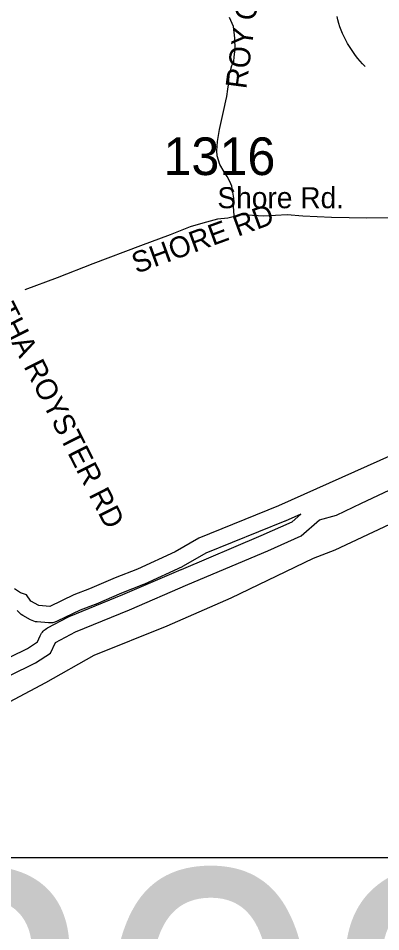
# Model space of a CAD drawing. Extents: x 1950930 to 2061844, y 904556 to 1017002.
# Drawn here: x 1981162 to 1982799, y 994137 to 998263 of the extents above; entities that cross this region are included whole.
import ezdxf

# ---------------------------------------------------------------- set-up
doc = ezdxf.new("R2010")
doc.units = 0
for name, color, linetype in [('Exist Hydrographic Buffer Line', 7, 'Continuous'), ('Exist Hydrographic Lake Shore', 7, 'Continuous'), ('Exist Hydrographic Misc Water Feature', 7, 'Continuous'), ('Exist Railroad Mainline', 7, 'Continuous'), ('Exist Road Non-System Type 51', 7, 'Continuous'), ('Exist Road Non-System Type 51 Label', 7, 'Continuous'), ('Exist Road Secondary Structure Standard Bridge Number Label', 7, 'Continuous'), ('Exist Road Secondary Type 51 Attributed', 7, 'Continuous'), ('Exist Road Secondary Type 51 Label', 7, 'Continuous'), ('Exist Road Secondary Type 51 Number Label', 7, 'Continuous')]:
    doc.layers.add(name, color=color, linetype=linetype)

msp = doc.modelspace()

# ---------------------------------------------------------------- linework, layer by layer
at = {"layer": 'Exist Hydrographic Buffer Line'}
msp.add_lwpolyline([(1980972, 995303.9), (1981203.2, 995416.9), (1981248.5, 995446.2), (1981261.2, 995474.1), (1981264, 995479.7), (1981267.3, 995484.9), (1981270.9, 995489.9), (1981275, 995494.6), (1981279.4, 995498.9), (1981284.2, 995502.9), (1981289.3, 995506.4), (1981294.7, 995509.5), (1981386.2, 995557.5), (1981389.3, 995559), (1981392.4, 995560.4), (1981634.9, 995660.5), (1981898, 995773.7), (1981898.2, 995773.8), (1981898.4, 995773.8), (1982258.4, 995926.2), (1982399, 995988.9), (1982438.5, 996023.3), (1982367.9, 995991.7), (1982366.7, 995991.2), (1982365.5, 995990.7), (1982009.5, 995846.5), (1981907.1, 995787.9), (1981904.3, 995786.4), (1981901.4, 995785), (1981731.4, 995706.5), (1981729.4, 995705.6), (1981727.3, 995704.7), (1981628.3, 995666), (1981514.1, 995616.4), (1981512, 995615.5), (1981509.9, 995614.7), (1981441.6, 995589.8), (1981337.2, 995539.2), (1981327.8, 995535.4), (1981318.1, 995532.9), (1981308, 995531.7), (1981298, 995531.9), (1981247.8, 995536.3), (1981239.9, 995537.4), (1981232.2, 995539.4), (1981224.7, 995542.1), (1981217.5, 995545.7), (1981182.7, 995565.3), (1981175.5, 995569.9), (1981168.9, 995575.2), (1981163, 995581.3), (1981157.8, 995588)], dxfattribs=at)
at = {"layer": 'Exist Hydrographic Lake Shore'}
for points in [[(1982966, 996341.5), (1982337.3, 996060.2), (1981976.7, 995914.1), (1981869.9, 995853.1), (1981699.9, 995774.6), (1981599.7, 995735.3), (1981484.2, 995685.1), (1981412.3, 995659), (1981304.5, 995606.6), (1981254.3, 995611), (1981219.5, 995630.6), (1981199.9, 995659), (1981171.5, 995667.7), (1981145.4, 995685.1)], [(1981664, 995591.4), (1981927.7, 995704.8), (1982288.3, 995857.4), (1982439.7, 995925), (1982522.5, 995997), (1982598.8, 996018.8), (1982712.1, 996073.3), (1982888.6, 996156.1)], [(1981003.7, 995236), (1981240.2, 995351.5), (1981307.7, 995395.1), (1981329.5, 995443.1), (1981421, 995491.1), (1981664, 995591.4)]]:
    msp.add_lwpolyline(points, dxfattribs=at)
at = {"layer": 'Exist Hydrographic Misc Water Feature'}
msp.add_lwpolyline([(1982728.2, 998045.2), (1982716.7, 998057), (1982705.2, 998068.7), (1982694.7, 998081.2), (1982684.9, 998094.5), (1982675.7, 998107.8), (1982666.2, 998121.2), (1982657.4, 998135.3), (1982649.2, 998149.5), (1982641.4, 998164.4), (1982634, 998178.5), (1982626.7, 998193.3), (1982620.1, 998208.3), (1982614.1, 998224), (1982608.8, 998239.7), (1982604.9, 998255.4), (1982601.6, 998271.1)], dxfattribs=at)
at = {"layer": 'Exist Railroad Mainline'}
msp.add_lwpolyline([(1983184.4, 996139.3), (1982591.3, 995860.1), (1982493.9, 995822.5), (1982121.3, 995643.1), (1981832.5, 995516.6), (1981503, 995385.1), (1981284.8, 995261.5), (1981048.5, 995136), (1980936.5, 995078.3), (1980830.4, 995038.5), (1980680.3, 994997), (1980544.3, 994977.2), (1980392.2, 994965.5), (1980248.2, 994961.9), (1980038.2, 994974.3), (1979782.4, 994986.8), (1978982.5, 995032.5), (1978574.7, 995057.4), (1978306.7, 995067.4), (1978120.7, 995074.4)], dxfattribs=at)
at = {"layer": 'Exist Road Non-System Type 51'}
msp.add_lwpolyline([(1982136.5, 997370.6), (1982133.4, 997414.6), (1982135.5, 997450.4), (1982131.2, 997476.8), (1982126, 997504.2), (1982117.6, 997525.4), (1982104.9, 997547.5), (1982092.2, 997568.6), (1982072.1, 997602.4), (1982065.9, 997621.4), (1982060.6, 997641.4), (1982058.5, 997663.6), (1982061.6, 997706.9), (1982070.1, 997760.8), (1982091.1, 997854.7), (1982099.6, 997890.6), (1982103.9, 997909.6), (1982108.1, 997942.3), (1982112.2, 997970.8), (1982113.4, 997985.6), (1982116.5, 998014.1), (1982120.8, 998026.8), (1982127.1, 998049.9), (1982135.5, 998067.9), (1982137.6, 998089), (1982141.9, 998123.8), (1982139.8, 998172.4), (1982133.4, 998225.2), (1982116.5, 998266.3)], dxfattribs=at)
at = {"layer": 'Exist Road Secondary Structure Standard Bridge Number Label'}
msp.add_lwpolyline([(1980416.3, 994472.2), (1984132.2, 994472.2), (1984132.2, 992935.7), (1980416.3, 992935.7)], close=True, dxfattribs=at)
at = {"layer": 'Exist Road Secondary Type 51 Attributed'}
msp.add_lwpolyline([(1982968, 997360.8), (1982735.6, 997360.5), (1982575.7, 997362.6), (1982447.3, 997368.9), (1982376.6, 997375.7), (1982270.2, 997369.3), (1982168, 997374.4), (1982107.9, 997360.6), (1982062, 997354.8), (1981996, 997336.7), (1981937.9, 997320.9), (1981847.9, 997285.2), (1981713.8, 997235.4), (1981499.4, 997154), (1981337.5, 997090.3), (1981191.3, 997036.5)], dxfattribs=at)

# ---------------------------------------------------------------- texts
at = {"layer": 'Exist Road Non-System Type 51 Label'}
for s, rotation, p in [('  ROY CARVER RD', 82.4054, (1982182, 997870.9)), ('  SHORE RD', 20.1003, (1981629.4, 997084.1)), ('  MARTHA ROYSTER RD', 296.9049, (1980894.3, 997264.1))]:
    msp.add_text(s, height=95, rotation=rotation, dxfattribs=at).set_placement(p)
at = {"layer": 'Exist Road Secondary Structure Standard Bridge Number Label'}
msp.add_text('203', height=1400, dxfattribs=at).set_placement((1980466.5, 993014.8))
at = {"layer": 'Exist Road Secondary Type 51 Label'}
msp.add_text('Shore Rd.', height=95, dxfattribs=at).set_placement((1982061.1, 997404.8))
at = {"layer": 'Exist Road Secondary Type 51 Number Label'}
msp.add_text('1316', height=170, dxfattribs=at).set_placement((1981817.3, 997554.6))

doc.saveas('drawing.dxf')
